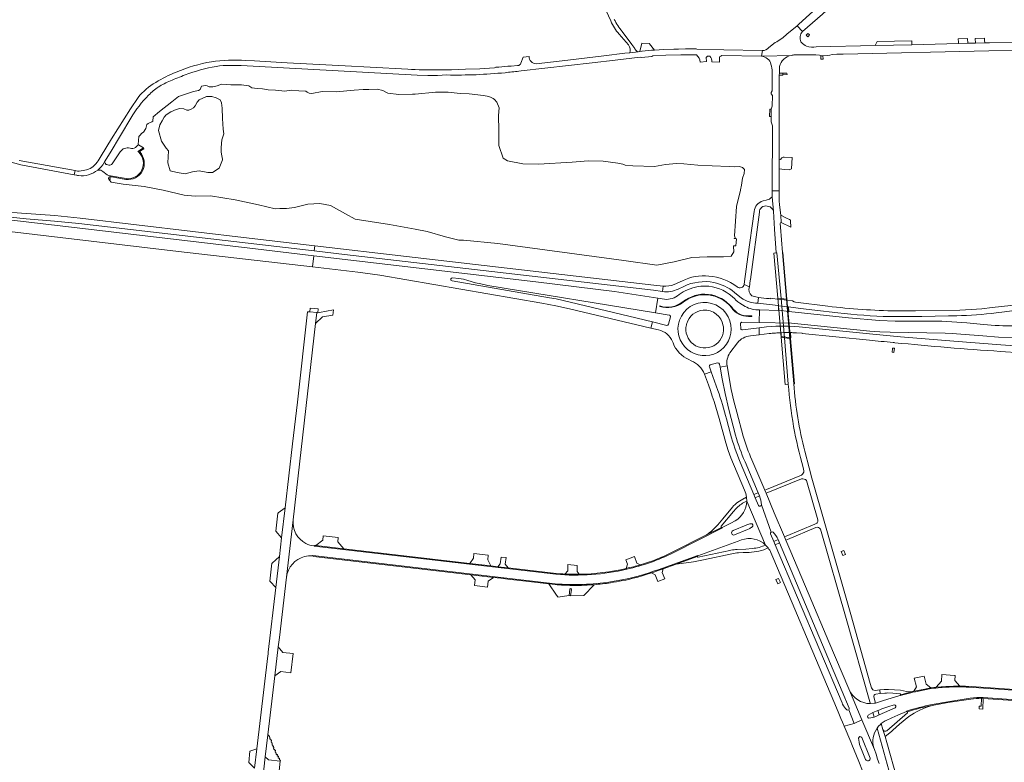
# Model space of a CAD drawing. Header units: metres. Extents: x 166325 to 190320, y 381923 to 404576.
# Tile 265 of 656: x 176365 to 176992, y 384524 to 384996. Entities that reach past the tile are written whole.
import ezdxf

# ---------------------------------------------------------------- set-up
doc = ezdxf.new("R2010")
doc.units = ezdxf.units.M
for name, color, linetype, lineweight in [('B-WE-OG-WATER_MEER-GV', 8, 'Continuous', 18), ('B-WE-VH-VERHARDING_ASFALT-GV', 8, 'Continuous', 18), ('B-WE-VH-VERHARDING_BETON-GV', 8, 'Continuous', 18), ('B-WE-VH-VERHARDING_BETONSTRAATSTEEN-GV', 8, 'Continuous', 18), ('B-WE-VH-VERHARDING_FUNDERING_ZAND-GV', 8, 'Continuous', 18), ('B-WE-VH-VERHARDING_STRAATBAKSTEEN-GV', 8, 'Continuous', 18)]:
    doc.layers.add(name, color=color, linetype=linetype, lineweight=lineweight)

msp = doc.modelspace()

# ---------------------------------------------------------------- linework, layer by layer
at = {"layer": 'B-WE-OG-WATER_MEER-GV', "flags": 128}
for points in [[(176432.83, 384894.801), (176422.707, 384896.621), (176422.654, 384896.446), (176423.198, 384896.401), (176423.208, 384896.228), (176421.994, 384896.329), (176421.889, 384895.144), (176423.032, 384895.076), (176423.009, 384894.89), (176422.194, 384894.956), (176422.068, 384894.545), (176422.537, 384894.275), (176423.428, 384893.16), (176431.186, 384891.743), (176444.489, 384890.233), (176456.607, 384887.947), (176469.965, 384884.811), (176476.91, 384884.113), (176486.748, 384884.26), (176502.413, 384881.877), (176517.397, 384878.567), (176527.925, 384876.145), (176530.88, 384876.318), (176535.218, 384876.272), (176540.255, 384876.906), (176548.638, 384879.09), (176556.427, 384879.467), (176563.258, 384878.147), (176572.62, 384872.941), (176578.76, 384869.486), (176588.511, 384868.112), (176600.74, 384866.144), (176614.777, 384863.511), (176617.146, 384863.082), (176624.73, 384861.707), (176636.411, 384858.202), (176644.948, 384856.099), (176647.946, 384856.243), (176669.626, 384854.031), (176749.837, 384843.314), (176770.897, 384840.251), (176782.04, 384842.408), (176793.182, 384845.044), (176803.007, 384845.523), (176813.431, 384845.523), (176818.344, 384846.043), (176820.021, 384848.758), (176819.751, 384852.435), (176819.756, 384852.634), (176821.236, 384852.472), (176821.692, 384856.92), (176820.226, 384857.165), (176820.232, 384857.338), (176820.94, 384857.247), (176820.443, 384858.93), (176821.751, 384877.638), (176824.185, 384888.023), (176824.171, 384888.085), (176824.864, 384891.191), (176825.39, 384895.549), (176826.644, 384898.651), (176826.661, 384901.086), (176825.448, 384902.289), (176823.631, 384902.958), (176820.282, 384902.916), (176817.076, 384902.935), (176806.196, 384903.38), (176797.123, 384903.87), (176788.225, 384904.753), (176783.375, 384904.936), (176776.392, 384904.344), (176769.395, 384902.945), (176755.623, 384903.463), (176750.827, 384903.936), (176749.357, 384904.579), (176746.15, 384905.045), (176736.746, 384906.431), (176727.125, 384906.644), (176717.016, 384905.804), (176695.687, 384904.528), (176685.619, 384904.792), (176675.762, 384906.619), (176673.02, 384908.294), (176670.423, 384916.3), (176670.354, 384926.004), (176670.189, 384935.509), (176670.481, 384940.411), (176668.989, 384943.918), (176667.551, 384945.764), (176666.694, 384946.322), (176665.414, 384946.917), (176664.029, 384947.464), (176660.586, 384948.165), (176651.441, 384949.178), (176645.82, 384949.39), (176638.183, 384950.421), (176629.92, 384950.282), (176617.146, 384949.133), (176615.393, 384948.975)], [(176615.393, 384948.975), (176606.622, 384948.905), (176599.716, 384949.76), (176598.393, 384950.331), (176596.536, 384951.414), (176596.47, 384951.42), (176592.79, 384952.294), (176587.603, 384952.07), (176583.908, 384952.078), (176578.163, 384951.611), (176566.711, 384950.576), (176557.926, 384950.683), (176551.277, 384949.48), (176549.567, 384949.783), (176548.401, 384950.343), (176547.458, 384950.883), (176542.918, 384951.197), (176538.211, 384951.55), (176534.069, 384950.981), (176528.051, 384951.543), (176523.52, 384951.89), (176519.942, 384952.453), (176516.366, 384952.584), (176513.078, 384952.979), (176511.189, 384954.253), (176506.537, 384954.929), (176499.711, 384955.046), (176493.849, 384955.379), (176491.034, 384954.281), (176488.275, 384953.64), (176485.879, 384953.757), (176484.619, 384954.452), (176483.558, 384954.526), (176481.096, 384954.154), (176480.082, 384952.011), (176479.169, 384951.385), (176475.869, 384950.791), (176466.427, 384947.568), (176462.042, 384944.242), (176454.182, 384938.068), (176450.21, 384934.667), (176450.124, 384931.947), (176450.029, 384931.929), (176449.459, 384931.41), (176447.121, 384930.404), (176446.164, 384929.683), (176445.553, 384927.309), (176444.189, 384924.879), (176443.119, 384924.177), (176441.678, 384922.799), (176441.041, 384922.19), (176440.628, 384917.041), (176440.856, 384916.894), (176444.044, 384914.831), (176444.32, 384914.36), (176441.45, 384912.522), (176441.657, 384912.289)]]:
    msp.add_lwpolyline(points, dxfattribs=at)
msp.add_lwpolyline([(176464.932, 384939.314), (176467.162, 384939.868), (176469.759, 384939.811), (176471.579, 384938.828), (176473.044, 384938.874), (176474.456, 384939.444), (176475.823, 384940.357), (176477.06, 384941.718), (176478.304, 384944.039), (176479.436, 384945.458), (176484.304, 384947.668), (176487.672, 384947.662), (176490.376, 384946.663), (176492.86, 384945.551), (176493.731, 384943.508), (176494.24, 384940.242), (176494.363, 384933.477), (176494.715, 384926.805), (176495.226, 384923.776), (176494.01, 384920.037), (176493.528, 384915.16), (176493.63, 384912.096), (176493.947, 384909.849), (176494.473, 384907.638), (176494.479, 384907.2), (176492.311, 384901.993), (176487.962, 384899.171), (176485.147, 384899.248), (176479.589, 384900.307), (176475.388, 384899.538), (176470.661, 384898.298), (176465.483, 384899.306), (176460.99, 384900.261), (176459.619, 384905.418), (176459.921, 384913.008), (176458.506, 384914.645), (176455.446, 384919.11), (176453.582, 384925.878), (176453.649, 384925.896), (176454.541, 384929.591), (176455.91, 384932.168), (176457.239, 384934.442), (176458.468, 384935.964), (176461.459, 384937.893)], close=True, dxfattribs=at)
at = {"layer": 'B-WE-OG-WATER_MEER-GV'}
for points in [[(176441.657, 384912.289, -0.3247267), (176443.371, 384900.218)], [(176443.371, 384900.218, -0.3123504), (176432.83, 384894.801)]]:
    msp.add_lwpolyline(points, format="xyb", dxfattribs=at)
at = {"layer": 'B-WE-VH-VERHARDING_ASFALT-GV', "flags": 128}
for points in [[(176863.699, 384988.878), (176860.236, 384992.573), (176853.819, 384987.128)], [(176846.29, 384981.852), (176842.307, 384978.654)], [(176862.567, 384973.99), (176872.121, 384973.978), (176874.555, 384973.915), (176875.344, 384973.478), (176876.699, 384973.477), (176879.799, 384973.569), (176881.082, 384973.908), (176882.685, 384974.331), (176885.545, 384974.416), (176889.564, 384974.479), (176982.395, 384976.558), (176999.383, 384976.939), (177000.196, 384976.932), (177004.087, 384976.943), (177009.888, 384976.979), (177013.028, 384976.971), (177014.913, 384977.002), (177043.3, 384977.243), (177043.325, 384982.31)], [(177043.325, 384982.31), (177000, 384982.024), (176982.69, 384981.7), (176979.714, 384981.646), (176973.767, 384981.559), (176968.965, 384981.449), (176962.954, 384981.302), (176933.305, 384980.527), (176909.924, 384979.971), (176872.43, 384979.08)], [(176812.438, 384973.623), (176837.683, 384973.146), (176838.229, 384976.739), (176838.115, 384976.741), (176813.694, 384977.206), (176796.364, 384977.667), (176796.001, 384977.849), (176789.138, 384977.856), (176784.822, 384977.721), (176781.824, 384977.614), (176775.434, 384977.385), (176769.514, 384977.027), (176768.4, 384976.96), (176767.644, 384977.077), (176761.629, 384976.498), (176761.339, 384976.339), (176760.017, 384976.178), (176758.97, 384976.051), (176753.761, 384975.418), (176750.649, 384975.04), (176737.126, 384973.398), (176710.583, 384970.335), (176694.141, 384968.441)], [(176838.229, 384976.739), (176837.683, 384973.146), (176838.443, 384973.17), (176856.559, 384973.73)], [(176612.395, 384964.899), (176588.465, 384966.196), (176572.533, 384967.068), (176535.564, 384969.09), (176514.671, 384970.234), (176509.288, 384970.529)], [(176683.065, 384963.701), (176684.536, 384963.824), (176729.715, 384968.917), (176744.374, 384970.647), (176760.289, 384972.547)], [(176689.596, 384973.024), (176685.793, 384972.516), (176684.382, 384968.772)], [(176760.289, 384972.547), (176761.102, 384972.386), (176767.66, 384973.031), (176768.483, 384973.338), (176776.586, 384973.85), (176786.124, 384974.129), (176796.133, 384974.016)], [(176798.59, 384969.499), (176802.652, 384969.791), (176802.33, 384972.378), (176803.261, 384973.214), (176804.638, 384973.218)], [(176805.954, 384969.547), (176810.762, 384969.471), (176810.913, 384972.813)], [(176856.559, 384973.73), (176838.443, 384973.17), (176837.683, 384973.146)], [(176499.066, 384967.315), (176499.931, 384967.318), (176506.176, 384967.206), (176513.82, 384966.87), (176618.377, 384961.134), (176625.177, 384960.957), (176631.277, 384961.027), (176637.326, 384961.248)], [(176682.289, 384967.19), (176678.211, 384966.816), (176677.898, 384966.947), (176676.075, 384966.792), (176670.397, 384966.309), (176670.304, 384966.301), (176668.406, 384966.14), (176667.56, 384965.851), (176658.272, 384965.271), (176649.163, 384964.856), (176640.142, 384964.627), (176631.456, 384964.567)], [(176844.346, 384963.195), (176844.461, 384951.151), (176843.712, 384950.12), (176843.671, 384949.265), (176844.49, 384948.114), (176844.422, 384941.439), (176843.799, 384939.411), (176843.843, 384934.775), (176843.687, 384931.362), (176844.491, 384928.93), (176844.332, 384887.605), (176848.857, 384887.53), (176848.821, 384891.893), (176848.82, 384901.465), (176848.82, 384907.613)], [(176848.82, 384907.613), (176848.82, 384912.127), (176848.82, 384915.982), (176848.819, 384928.141), (176848.818, 384936.272), (176848.892, 384960.212), (176848.935, 384961.21), (176848.947, 384962.413), (176849.12, 384966.591)], [(176440.63, 384946.899), (176435.77, 384939.783), (176423.815, 384920.707), (176417.111, 384909.733)], [(176419.08, 384905.476), (176419.349, 384905.928), (176422.851, 384911.806), (176436.051, 384933.873)], [(176429.318, 384912.386), (176424.134, 384904.735)], [(176440.835, 384912.353), (176440.548, 384912.671), (176444.044, 384914.831), (176440.856, 384916.894), (176440.362, 384916.425), (176438.967, 384915.1)], [(176358.309, 384906.297), (176365.991, 384904.007), (176399.894, 384897.722), (176400.471, 384900.419), (176364.891, 384906.815)], [(176419.349, 384905.928), (176419.08, 384905.476)], [(176402.027, 384900.139), (176400.471, 384900.419), (176399.894, 384897.722), (176401.319, 384897.458), (176401.532, 384897.418)], [(176414.933, 384900.713), (176416.929, 384900.604), (176417.452, 384900.245), (176418.102, 384899.799), (176421.054, 384897.772), (176421.729, 384897.366), (176432.992, 384895.298)], [(176422.097, 384903.839), (176420.671, 384904.226)], [(176848.857, 384887.53), (176844.332, 384887.605), (176844.318, 384883.828), (176845.197, 384874.648), (176845.801, 384863.191), (176846.965, 384848.086), (176847.362, 384848.114), (176850.033, 384818.981), (176853.545, 384818.57), (176850.89, 384848.361), (176849.654, 384864.381), (176849.495, 384866.81)], [(176841.21, 384881.83), (176840.52, 384881.636), (176838.559, 384881.084)], [(176845.197, 384874.648), (176844.318, 384883.828)], [(176850.099, 384867.411), (176849.828, 384872.139), (176848.971, 384878.581), (176848.855, 384881.107)], [(176832.831, 384874.48), (176828.961, 384845.558), (176826.863, 384829.877), (176826.532, 384828.008), (176830.032, 384826.474), (176830.419, 384830.438), (176830.518, 384831.178), (176836.223, 384873.867)], [(176663.256, 384827.418), (176770.025, 384809.954), (176771.532, 384819.169), (176743.926, 384823.436), (176693.879, 384829.659), (176552.496, 384846.279), (176551.693, 384839.091), (176580.556, 384835.729), (176594.527, 384833.945), (176697.771, 384816.172), (176706.555, 384814.469), (176715.423, 384812.553), (176767.217, 384800.189), (176768.204, 384804.092), (176753.025, 384807.816), (176711.269, 384817.774), (176706.911, 384818.725), (176702.497, 384819.542), (176640.52, 384830.303)], [(176774.935, 384826.921), (176774.618, 384823.487)], [(176787.207, 384830.224), (176782.005, 384827.927)], [(176784.48, 384825.008), (176788.09, 384826.741)], [(176830.032, 384826.474), (176826.532, 384828.008)], [(176775.734, 384818.516), (176771.532, 384819.169), (176770.025, 384809.954), (176778.825, 384808.515)], [(176820.335, 384822.947), (176824.817, 384819.358)], [(176827.185, 384813.981), (176823.78, 384816.041), (176822.465, 384816.978), (176821.343, 384818.044), (176820.633, 384818.803)], [(176835.223, 384816.001), (176835.616, 384819.744), (176831.353, 384820.73)], [(176857.339, 384817.553), (176854.113, 384817.93), (176847.946, 384818.652), (176844.335, 384819.074), (176843.173, 384819.186), (176843.132, 384818.919), (176842.318, 384818.968), (176840.857, 384819.058), (176835.616, 384819.744), (176835.223, 384816.001), (176848.303, 384814.656), (176848.325, 384814.409), (176854.378, 384813.697), (176854.719, 384813.657), (176862.385, 384812.755), (176871.444, 384811.518), (176886.092, 384809.822)], [(176825.13, 384803.888), (176836.158, 384803.676), (176836.315, 384811.792)], [(176855.003, 384810.785), (176848.422, 384811.559), (176848.426, 384811.425), (176836.315, 384811.792), (176836.158, 384803.676), (176856.605, 384803.282), (176858.701, 384803.189), (176862.931, 384802.812), (176906.641, 384798.333), (176912.898, 384797.874), (176919.583, 384797.671), (176954.522, 384797.005), (176959.036, 384796.801), (176964.494, 384796.438), (176978.417, 384795.232), (176988.404, 384794.533), (176997.409, 384794.223), (177010.415, 384794.208), (177025.456, 384793.978), (177023.604, 384802.388), (177011.309, 384801.91), (176998.665, 384801.647)], [(176879.871, 384814.106), (176859.21, 384816.645), (176858.424, 384816.905), (176857.339, 384817.553)], [(177025.571, 384817.136), (177025.065, 384817.107), (177013.267, 384816.435), (177009.93, 384816.17), (177005.733, 384815.837), (176996.275, 384814.594), (176984.495, 384813.235), (176977.887, 384812.569), (176971.117, 384812.019), (176963.779, 384811.619), (176935.569, 384811.191), (176923.457, 384811.101)], [(176984.036, 384809.564), (176987.108, 384809.905), (176992.311, 384810.483), (177001.599, 384811.756), (177024.833, 384813.412), (177027.244, 384813.583)], [(176519.816, 384511.771), (176521.66, 384527.4), (176523.303, 384541.33), (176527.78, 384579), (176529.918, 384597.422), (176530.61, 384603.291), (176535.119, 384641.792), (176539.373, 384678.12), (176553.672, 384803.105), (176554.466, 384810.042), (176549.996, 384810.502), (176548.943, 384810.611), (176548.517, 384810.655), (176542.051, 384753.176), (176538.957, 384726.618), (176534.214, 384685.904), (176531.974, 384666.677), (176530.596, 384654.845), (176528.309, 384635.221), (176523.513, 384594.053), (176523.361, 384592.745), (176523.23, 384591.621), (176516.293, 384532.498), (176514.86, 384520.281)], [(176779.582, 384807.3), (176778.467, 384802.605)], [(176829.37, 384807.966), (176831.349, 384807.962), (176831.336, 384807.634), (176829.29, 384807.675)], [(176942.713, 384804.709), (176932.266, 384804.648), (176922.763, 384804.663), (176912.748, 384805.015), (176892.994, 384806.671), (176855.003, 384810.785)], [(176919.311, 384807.494), (176939.695, 384807.608), (176956.638, 384807.915), (176958.692, 384807.953)], [(176777.238, 384801.875), (176768.204, 384804.092), (176767.217, 384800.189), (176771.996, 384799.049)], [(176836.097, 384800.481), (176825.469, 384799.082)], [(176830.515, 384795.304), (176836.01, 384795.96), (176836.097, 384800.481)], [(176836.097, 384800.481), (176836.01, 384795.96), (176842.421, 384796.726)], [(176837.701, 384800.692), (176836.097, 384800.481)], [(176989.653, 384785.369), (177016.313, 384783.657), (177026.21, 384782.951), (177029.959, 384786.711), (176990.017, 384789.63), (176960.025, 384791.899), (176926.106, 384794.688), (176906.422, 384796.551), (176861.603, 384801.024)], [(176979.021, 384802.466), (176968.432, 384803.47)], [(176858.232, 384764.791), (176855.665, 384793.688), (176852.168, 384794.104), (176854.641, 384764.458)], [(176857.625, 384797.294), (176859.838, 384797.148), (176863.59, 384796.9), (176863.588, 384796.714), (176906.267, 384792.575)], [(176780.853, 384791.647), (176781.24, 384790.74)], [(176817.49, 384784.499), (176822.235, 384790.927)], [(176921.398, 384791.021), (176921.962, 384790.965), (176922.527, 384790.909)], [(176791.314, 384780.165), (176792.909, 384779.381)], [(176801.243, 384770.967), (176805.476, 384772.482), (176804.376, 384775.554)], [(176804.994, 384776.825), (176809.592, 384778.043)], [(176810.854, 384777.35), (176811.204, 384775.396), (176815.692, 384776.201)], [(176825.943, 384731.477), (176821.804, 384746.663), (176820.034, 384753.665), (176818.312, 384761.225), (176815.692, 384776.201), (176811.204, 384775.396), (176812.538, 384767.959), (176814.394, 384758.648), (176816.77, 384748.471), (176821.044, 384732.031)], [(176809.755, 384760.525), (176805.476, 384772.482), (176801.243, 384770.967)], [(176810.579, 384742.777), (176814.835, 384727.142), (176816.373, 384722.434), (176818.125, 384717.721), (176826.775, 384697.115), (176827.63, 384694.878), (176828.135, 384692.571), (176828.211, 384690.074), (176840.18, 384662.175), (176841.822, 384660.334)], [(176869.584, 384704.651), (176867.893, 384711.266), (176865.19, 384721.907)], [(176835.722, 384687.424), (176833.653, 384692.253), (176832.755, 384694.378), (176824.021, 384714.858)], [(176827.094, 384715.132), (176835.463, 384695.478), (176836.348, 384693.386)], [(176853.135, 384665.208), (176852.243, 384667.361), (176845.739, 384682.729), (176840.492, 384695.113), (176839.649, 384697.125), (176831.437, 384716.431)], [(176864.103, 384711.419), (176864.571, 384709.445)], [(176862.965, 384706.71), (176840.759, 384697.581), (176839.649, 384697.125), (176840.492, 384695.113), (176841.605, 384695.562), (176863.063, 384704.214)], [(176866.258, 384703.149), (176873.474, 384678.171)], [(176907.659, 384571.3), (176906.847, 384574.172), (176894.45, 384618.011), (176878.321, 384674.474), (176869.584, 384704.651)], [(176827.196, 384689.633), (176828.211, 384690.074), (176828.135, 384692.571), (176826.929, 384692.031), (176826.704, 384691.93)], [(176840.18, 384662.175), (176828.211, 384690.074)], [(176843.71, 384670.428), (176837.555, 384687.831)], [(176819.048, 384686.195), (176812.915, 384678.898), (176809.72, 384675.097)], [(176811.915, 384674.128), (176819.83, 384683.557)], [(176819.83, 384683.557), (176821.234, 384685.23)], [(176539.373, 384678.12), (176535.119, 384641.792)], [(176820.896, 384677.582), (176817.996, 384676.129), (176812.616, 384673.345), (176812.674, 384673.188), (176781.365, 384657.238)], [(176819.453, 384671.383), (176827.782, 384674.882)], [(176827.782, 384674.882), (176828.312, 384675.105)], [(176871.471, 384675.495), (176853.348, 384667.828), (176852.243, 384667.361), (176853.135, 384665.208), (176854.239, 384665.677), (176872.241, 384673.331)], [(176802.54, 384668.618), (176812.041, 384673.395)], [(176829.713, 384672.548), (176828.78, 384672.153), (176820.452, 384668.626)], [(176846.305, 384662.317), (176845.414, 384664.409), (176843.364, 384669.241)], [(176875.154, 384672.348), (176891.486, 384615.371), (176906.56, 384562.498), (176906.912, 384561.263), (176909.603, 384561.517), (176910.269, 384561.628), (176909.151, 384565.527)], [(176706.698, 384643.549), (176552.683, 384661.454), (176552.719, 384661.69)], [(176769.495, 384645.681), (176771.698, 384646.474), (176797.012, 384655.582), (176797.063, 384655.395), (176822.665, 384664.622), (176824.814, 384665.437)], [(176839.019, 384659.185), (176841.822, 384660.334), (176840.18, 384662.175)], [(176889.245, 384560.983), (176888.894, 384561.811), (176846.305, 384662.317)], [(176848.16, 384665.673), (176849.02, 384663.48), (176889.044, 384568.885), (176893.467, 384558.43)], [(176893.14, 384557.24), (176896.54, 384548.668), (176901.523, 384550.922), (176893.172, 384570.683), (176880.521, 384600.521), (176867.907, 384630.386), (176855.671, 384659.309), (176853.135, 384665.208)], [(176551.798, 384655.327), (176551.835, 384655.553), (176706.2, 384637.549)], [(176796.703, 384654.967), (176783.342, 384650.063), (176794.292, 384651.55), (176800.641, 384652.75), (176818.625, 384656.641)], [(176818.083, 384658.888), (176817.478, 384658.757), (176797.338, 384654.411)], [(176831.727, 384659.97), (176827.538, 384659.641), (176822.12, 384659.39)], [(176822.891, 384657.207), (176825.878, 384657.346), (176826.576, 384657.378)], [(176843.583, 384657.328), (176844.794, 384654.403), (176857.028, 384625.433), (176869.621, 384595.616), (176881.899, 384566.684), (176885.277, 384558.683), (176886.826, 384555.013), (176888.211, 384551.733), (176889.176, 384549.447), (176890.237, 384546.933), (176896.54, 384548.668), (176893.14, 384557.24)], [(176893.406, 384570.131), (176893.172, 384570.683), (176901.523, 384550.922), (176909.462, 384532.134), (176909.121, 384533.098)], [(176944.646, 384570.632), (176935.635, 384568.847), (176933.973, 384568.493), (176932.641, 384568.158), (176925.957, 384566.377), (176925.941, 384566.447), (176924.957, 384566.162), (176915.183, 384563.183), (176910.269, 384561.628), (176909.603, 384561.517), (176906.912, 384561.263)], [(176910.441, 384567.386), (176913.226, 384567.672), (176913.012, 384569.983), (176909.883, 384569.632)], [(177311.378, 384547.284), (177303.414, 384547.855), (177294.393, 384548.502), (177257.022, 384551.181), (177045.626, 384566.337), (177014.153, 384568.647), (177013.454, 384568.698), (176969.65, 384571.784)], [(176905.556, 384553.877), (176906.938, 384554.735), (176908.48, 384555.534), (176911.598, 384556.882)], [(176922.645, 384558.647), (176912.416, 384554.038), (176910.459, 384553.17), (176909.282, 384552.719), (176907.216, 384552.151), (176905.665, 384551.986)], [(176916.341, 384550.267), (176917.072, 384550.604), (176920.497, 384552.182), (176924.331, 384553.947), (176929.936, 384556.194), (176929.833, 384556.375)], [(176930.508, 384555.454), (176917.371, 384544.059)], [(176912.432, 384523.274), (176911.535, 384526.029), (176910.541, 384529.081), (176909.462, 384532.134), (176901.523, 384550.922), (176896.54, 384548.668), (176890.237, 384546.933), (176894.454, 384536.869), (176895.089, 384535.354), (176899.632, 384524.416), (176906.655, 384506.572)], [(176927.102, 384501.117), (176923.874, 384513.208), (176917.456, 384536.539), (176916.369, 384540.265), (176915.612, 384542.251), (176914.894, 384544.792), (176913.874, 384548.589), (176913.279, 384548.066), (176912.175, 384546.929), (176911.196, 384545.682), (176920.752, 384511.198), (176922.473, 384504.988)], [(176911.196, 384545.682), (176912.175, 384546.929), (176913.279, 384548.066), (176913.874, 384548.589)], [(176914.894, 384544.792), (176915.612, 384542.251), (176916.369, 384540.265), (176918.206, 384541.836), (176920.533, 384543.826), (176921.293, 384544.478), (176925.548, 384548.261), (176931.307, 384553.112)]]:
    msp.add_lwpolyline(points, dxfattribs=at)
at = {"layer": 'B-WE-VH-VERHARDING_ASFALT-GV'}
for points in [[(176862.711, 384982.34, -0.30376), (176863.699, 384988.878)], [(176853.819, 384987.128, -0.0558802), (176846.29, 384981.852)], [(176863.004, 384981.972, -0.0136121), (176862.711, 384982.34)], [(176866.281, 384979.58, -0.1202309), (176863.004, 384981.972)], [(176842.307, 384978.654, -0.1952252), (176838.229, 384976.739)], [(176872.43, 384979.08, -0.1011602), (176866.281, 384979.58)], [(176487.281, 384969.699, 0.0533722), (176464.87, 384963.093)], [(176509.288, 384970.529, 0.0549848), (176487.281, 384969.699)], [(176684.382, 384968.772, -0.3405216), (176682.289, 384967.19)], [(176694.141, 384968.441, -0.425723), (176689.596, 384973.024)], [(176796.133, 384974.016, -0.1979702), (176798.59, 384969.499)], [(176804.638, 384973.218, -0.2364335), (176805.954, 384969.547)], [(176810.913, 384972.813, -0.0784881), (176812.438, 384973.623)], [(176837.683, 384973.146, -0.3172075), (176843.627, 384968.129)], [(176849.12, 384966.591, -0.1430505), (176851.739, 384971.419)], [(176851.739, 384971.419, -0.1106171), (176856.559, 384973.73)], [(176856.559, 384973.73, -0.0323798), (176858.787, 384974.072)], [(176858.787, 384974.072, -0.0545994), (176862.567, 384973.99)], [(176464.87, 384963.093, 0.0388498), (176451.883, 384956.557)], [(176470.639, 384961.257, -0.0481562), (176490.416, 384966.731)], [(176490.416, 384966.731, -0.0430127), (176499.066, 384967.315)], [(176631.456, 384964.567, -0.0177336), (176612.395, 384964.899)], [(176637.326, 384961.248, 0.028899), (176674.349, 384962.728)], [(176674.349, 384962.728, 0.0067617), (176683.065, 384963.701)], [(176843.627, 384968.129, -0.0605545), (176844.346, 384963.195)], [(176451.883, 384956.557, 0.0961681), (176440.63, 384946.899)], [(176453.52, 384953.591, -0.031012), (176461.204, 384957.571)], [(176461.204, 384957.571, -0.013858), (176470.639, 384961.257)], [(176447.34, 384948.415, -0.0586406), (176453.52, 384953.591)], [(176436.051, 384933.873, -0.0613671), (176447.34, 384948.415)], [(176435.494, 384914.663, 0.3315127), (176429.318, 384912.386)], [(176438.967, 384915.1, -0.1857127), (176435.494, 384914.663)], [(176442.889, 384900.466, 0.339525), (176440.835, 384912.353)], [(176417.111, 384909.733, -0.0977024), (176411.17, 384902.308)], [(176420.178, 384904.474, -0.2274348), (176419.349, 384905.928)], [(176411.17, 384902.308, -0.1221212), (176402.027, 384900.139)], [(176402.699, 384897.244, 0.1969908), (176414.933, 384900.713)], [(176419.08, 384905.476, -0.0951691), (176414.933, 384900.713)], [(176420.671, 384904.226, -0.076985), (176420.178, 384904.474)], [(176424.134, 384904.735, -0.2855334), (176422.097, 384903.839)], [(176432.992, 384895.298, 0.3074639), (176442.889, 384900.466)], [(176401.532, 384897.418, 0.0171402), (176402.699, 384897.244)], [(176848.855, 384881.107, 0.002457), (176848.857, 384887.53)], [(176838.559, 384881.084, 0.2993937), (176832.831, 384874.48)], [(176842.708, 384882.329, -0.0458878), (176841.21, 384881.83)], [(176844.318, 384883.828, -0.075617), (176842.708, 384882.329)], [(176836.223, 384873.867, -0.2021686), (176837.671, 384877.031)], [(176837.671, 384877.031, -0.3861085), (176844.48, 384876.06)], [(176844.48, 384876.06, -0.0306635), (176844.751, 384875.685)], [(176844.751, 384875.685, -0.07698), (176845.197, 384874.648)], [(176849.495, 384866.81, -0.3996219), (176850.099, 384867.411)], [(176804.072, 384833.339, 0.143314), (176787.207, 384830.224)], [(176822.07, 384826.525, 0.1353805), (176804.072, 384833.339)], [(176774.618, 384823.487, 0.1476163), (176784.48, 384825.008)], [(176782.005, 384827.927, -0.1126537), (176774.935, 384826.921)], [(176790.511, 384824.61, 0.083152), (176785.141, 384821.543)], [(176788.09, 384826.741, -0.1605545), (176807.246, 384829.227)], [(176804.102, 384826.836, 0.1270862), (176790.511, 384824.61)], [(176820.633, 384818.803, 0.1742903), (176804.102, 384826.836)], [(176807.246, 384829.227, -0.1192415), (176820.335, 384822.947)], [(176826.532, 384828.008, -0.5968182), (176822.07, 384826.525)], [(176831.353, 384820.73, -0.3412867), (176830.032, 384826.474)], [(176785.141, 384821.543, -0.1977274), (176775.734, 384818.516)], [(176824.817, 384819.358, 0.1412009), (176835.223, 384816.001)], [(176818.642, 384813.455, 0.2543805), (176829.37, 384807.966)], [(176836.315, 384811.792, -0.1297531), (176827.185, 384813.981)], [(176923.457, 384811.101, -0.0235393), (176879.871, 384814.106)], [(176886.092, 384809.822, 0.0163048), (176919.311, 384807.494)], [(176958.692, 384807.953, 0.0209466), (176984.036, 384809.564)], [(176778.467, 384802.605, -0.4092242), (176777.238, 384801.875)], [(176824.164, 384802.905, -0.4286841), (176825.13, 384803.888)], [(176861.603, 384801.024, 0.0533106), (176837.701, 384800.692)], [(176968.432, 384803.47, 0.0249107), (176942.713, 384804.709)], [(176998.665, 384801.647, -0.0219358), (176979.021, 384802.466)], [(176771.996, 384799.049, -0.2500067), (176780.853, 384791.647)], [(176822.235, 384790.927, -0.1856237), (176830.515, 384795.304)], [(176842.421, 384796.726, -0.0096962), (176846.557, 384797.085)], [(176846.557, 384797.085, -0.007759), (176850.034, 384797.268)], [(176850.034, 384797.268, -0.0132859), (176856.073, 384797.33)], [(176856.073, 384797.33, -0.0038639), (176857.625, 384797.294)], [(176781.24, 384790.74, 0.1990814), (176791.314, 384780.165)], [(176906.267, 384792.575, 0.0018513), (176921.398, 384791.021)], [(176922.527, 384790.909, 0.0079497), (176989.653, 384785.369)], [(176815.692, 384776.201, -0.1967075), (176817.49, 384784.499)], [(176792.909, 384779.381, -0.2022353), (176801.243, 384770.967)], [(176804.376, 384775.554, -0.4142688), (176804.994, 384776.825)], [(176801.243, 384770.967, -0.0261413), (176810.579, 384742.777)], [(176854.641, 384764.458, 0.0494476), (176864.103, 384711.419)], [(176865.19, 384721.907, -0.049103), (176858.232, 384764.791)], [(176824.021, 384714.858, -0.0301735), (176817.803, 384732.759)], [(176831.437, 384716.431, -0.0287618), (176825.943, 384731.477)], [(176864.571, 384709.445, -0.3227907), (176862.965, 384706.71)], [(176863.063, 384704.214, -0.3125243), (176866.258, 384703.149)], [(176836.348, 384693.386, -0.083707), (176837.555, 384687.831)], [(176826.704, 384691.93, 0.1075916), (176819.048, 384686.195)], [(176828.211, 384690.074, -0.2561099), (176820.896, 384677.582)], [(176821.234, 384685.23, -0.0915863), (176827.196, 384689.633)], [(176837.555, 384687.831, -0.7935424), (176835.722, 384687.424)], [(176547.513, 384663.173, -0.3154005), (176539.373, 384678.12)], [(176809.72, 384675.097, -0.0682532), (176802.54, 384668.618)], [(176812.041, 384673.395, -0.4164594), (176811.915, 384674.128)], [(176828.312, 384675.105, -0.0679751), (176830.926, 384675.724)], [(176830.926, 384675.724, -0.8437453), (176831.569, 384673.673)], [(176873.474, 384678.171, -0.4323347), (176871.471, 384675.495)], [(176818.687, 384669.44, -0.4210889), (176819.453, 384671.383)], [(176820.452, 384668.626, -0.4156446), (176818.687, 384669.44)], [(176831.569, 384673.673, -0.0491418), (176829.713, 384672.548)], [(176843.364, 384669.241, -0.3477663), (176843.71, 384670.428)], [(176843.71, 384670.428, -0.3569885), (176844.965, 384670.342)], [(176844.965, 384670.342, -0.0836878), (176848.16, 384665.673)], [(176872.241, 384673.331, -0.353838), (176875.154, 384672.348)], [(176552.719, 384661.69, -0.0919865), (176547.513, 384663.173)], [(176824.814, 384665.437, -0.2865947), (176840.18, 384662.175)], [(176840.18, 384662.175, -0.0849281), (176831.727, 384659.97)], [(176546.611, 384654.812, -0.0830963), (176551.798, 384655.327)], [(176797.338, 384654.411, -0.4845073), (176796.703, 384654.967)], [(176822.12, 384659.39, 0.0383855), (176818.083, 384658.888)], [(176818.625, 384656.641, -0.0384509), (176822.891, 384657.207)], [(176826.576, 384657.378, 0.0802852), (176839.019, 384659.185)], [(176841.822, 384660.334, -0.0681832), (176843.583, 384657.328)], [(176535.119, 384641.792, -0.2998872), (176546.611, 384654.812)], [(176706.2, 384637.549, 0.05775), (176741.455, 384638.721)], [(176906.912, 384561.263, -0.292314), (176893.406, 384570.131)], [(176909.883, 384569.632, -0.2881755), (176907.659, 384571.3)], [(176909.151, 384565.527, -0.4551275), (176910.441, 384567.386)], [(176955.359, 384571.773, 0.0243747), (176944.646, 384570.632)], [(176891.907, 384557.275, -0.0930581), (176889.245, 384560.983)], [(176893.14, 384557.24, -0.3446635), (176891.907, 384557.275)], [(176911.598, 384556.882, -0.0392883), (176922.067, 384560.499)], [(176922.067, 384560.499, -0.78513), (176922.645, 384558.647)], [(176929.833, 384556.375, -0.0348588), (176946.243, 384560.617)], [(176930.447, 384556.012, -0.2882228), (176930.508, 384555.454)], [(176931.307, 384553.112, -0.0726314), (176946.155, 384560.066)], [(176905.665, 384551.986, -0.5591475), (176905.556, 384553.877)], [(176913.874, 384548.589, -0.0654438), (176916.341, 384550.267)], [(176909.121, 384533.098, -0.2378141), (176911.196, 384545.682)], [(176917.371, 384544.059, -0.534193), (176914.894, 384544.792)], [(176906.696, 384526.663, -0.4331545), (176905.703, 384524.959)]]:
    msp.add_lwpolyline(points, format="xyb", dxfattribs=at)
at = {"layer": 'B-WE-VH-VERHARDING_ASFALT-GV', "flags": 128}
for points in [[(176853.812, 384962.479), (176851.178, 384962.356), (176851.224, 384961.381), (176853.85, 384961.48)], [(176355.558, 384874.158), (176348.599, 384874.97), (176347.057, 384875.15), (176344.405, 384875.459), (176343.988, 384871.896), (176346.613, 384871.589), (176354.993, 384870.61), (176355.594, 384871.19), (176369.334, 384869.82), (176387.392, 384868.336), (176402.99, 384866.682), (176552.836, 384849.318), (176553.202, 384852.595), (176511.314, 384857.504), (176403.729, 384870.112), (176387.542, 384871.784), (176366.504, 384873.273)], [(176354.917, 384870.07), (176346.544, 384871.036), (176343.923, 384871.339), (176342.917, 384862.7), (176345.468, 384862.402), (176353.982, 384861.406), (176355.068, 384861.993), (176466.328, 384849.034), (176551.693, 384839.091), (176552.496, 384846.279), (176510.144, 384851.258), (176356.726, 384869.293)], [(176553.202, 384852.595), (176552.836, 384849.318), (176572.075, 384847.089), (176768.759, 384824.297), (176774.618, 384823.487), (176774.935, 384826.921), (176769.078, 384827.614), (176611.628, 384845.748)], [(176847.362, 384848.114), (176846.965, 384848.086), (176845.349, 384847.97), (176847.894, 384819.232), (176850.033, 384818.981)], [(176851.138, 384848.399), (176850.89, 384848.361), (176853.545, 384818.57), (176853.818, 384818.538)], [(176850.033, 384818.981), (176847.894, 384819.232), (176850.119, 384794.348), (176852.168, 384794.104)], [(176853.545, 384818.57), (176850.033, 384818.981), (176852.168, 384794.104), (176855.665, 384793.688)], [(176852.168, 384794.104), (176850.119, 384794.348), (176852.65, 384764.261), (176854.641, 384764.458)], [(176911.598, 384556.882), (176908.48, 384555.534), (176909.282, 384552.719), (176910.459, 384553.17), (176912.416, 384554.038)]]:
    msp.add_lwpolyline(points, close=True, dxfattribs=at)
at = {"layer": 'B-WE-VH-VERHARDING_BETON-GV'}
for points in [[(176818.642, 384813.455, 0.4149375), (176787.495, 384816.921)], [(176787.706, 384816.649, -0.4140098), (176818.402, 384813.251)], [(176772.75, 384813.971, 0.2428859), (176787.706, 384816.649)], [(176787.495, 384816.921, -0.2452499), (176772.829, 384814.282)], [(176818.159, 384802.059, 0.7817832), (176785.382, 384805.276)], [(176800.468, 384811.645, -0.3891936), (176813.244, 384801.73)], [(176818.402, 384813.251, 0.2600374), (176829.29, 384807.675)], [(176789.983, 384803.112, -0.3097037), (176800.468, 384811.645)], [(176785.382, 384805.276, 1.2772567), (176818.159, 384802.059)], [(176813.411, 384800.459, -1.1648174), (176789.744, 384802.23)], [(176789.744, 384802.23, -0.0191008), (176789.983, 384803.112)], [(176813.244, 384801.73, -0.0260313), (176813.411, 384800.459)]]:
    msp.add_lwpolyline(points, format="xyb", dxfattribs=at)
at = {"layer": 'B-WE-VH-VERHARDING_BETON-GV', "flags": 128}
for points in [[(176853.818, 384818.538), (176853.545, 384818.57), (176855.665, 384793.688), (176856.056, 384793.636)], [(176555.257, 384812.376), (176550.222, 384812.866), (176549.996, 384810.502), (176554.466, 384810.042), (176555.01, 384809.986)], [(176854.719, 384813.657), (176854.378, 384813.697), (176848.325, 384814.409), (176848.422, 384811.559), (176855.003, 384810.785)], [(176856.056, 384793.636), (176855.665, 384793.688), (176858.232, 384764.791), (176858.647, 384764.829)], [(176922.22, 384787.401), (176921.028, 384787.527), (176920.967, 384787.076), (176920.746, 384784.808), (176921.928, 384784.672)], [(176890.016, 384658.808), (176888.293, 384658.138), (176889.39, 384655.513), (176891.106, 384656.245)], [(176848.463, 384640.92), (176846.757, 384640.161), (176847.924, 384637.522), (176849.662, 384638.3)]]:
    msp.add_lwpolyline(points, close=True, dxfattribs=at)
for points in [[(176772.829, 384814.282), (176772.75, 384813.971)], [(176850.034, 384797.268), (176850.155, 384794.882), (176856.339, 384794.119), (176856.073, 384797.33)]]:
    msp.add_lwpolyline(points, dxfattribs=at)
at = {"layer": 'B-WE-VH-VERHARDING_BETONSTRAATSTEEN-GV', "flags": 128}
for points in [[(176885.88, 385015.686), (176874.965, 385005.899), (176871.963, 385003.207), (176868.405, 385000.017), (176861.096, 384993.303), (176860.236, 384992.573), (176863.699, 384988.878), (176876.511, 384999.976), (176895.168, 385017.32)], [(176850.643, 384908.454), (176849.688, 384907.557), (176848.82, 384907.613), (176848.82, 384901.465), (176852.175, 384901.161), (176855.144, 384900.892), (176856.771, 384901.505), (176857.081, 384908.691)], [(176857.081, 384908.691), (176852.124, 384909.037)], [(176663.256, 384827.418), (176658.862, 384828.28), (176655.441, 384829.093), (176650.696, 384830.51), (176647.786, 384831.305), (176644.785, 384831.833), (176640.842, 384832.289)], [(176640.52, 384830.303), (176702.497, 384819.542), (176706.911, 384818.725), (176711.269, 384817.774), (176753.025, 384807.816), (176768.204, 384804.092), (176777.238, 384801.875)], [(176778.825, 384808.515), (176770.025, 384809.954), (176663.256, 384827.418)], [(176824.164, 384802.905), (176824.394, 384799.905)], [(176836.158, 384803.676), (176825.13, 384803.888)], [(176825.469, 384799.082), (176836.097, 384800.481), (176837.701, 384800.692)], [(177033.46, 384793.526), (177025.456, 384793.978), (177010.415, 384794.208), (176997.409, 384794.223), (176988.404, 384794.533), (176978.417, 384795.232), (176964.494, 384796.438), (176959.036, 384796.801), (176954.522, 384797.005), (176919.583, 384797.671), (176912.898, 384797.874), (176906.641, 384798.333), (176862.931, 384802.812), (176858.701, 384803.189), (176856.605, 384803.282), (176836.158, 384803.676)], [(176861.603, 384801.024), (176906.422, 384796.551), (176926.106, 384794.688), (176960.025, 384791.899), (176990.017, 384789.63), (177029.959, 384786.711), (177032.968, 384786.513)], [(176804.376, 384775.554), (176805.476, 384772.482), (176809.755, 384760.525)], [(176811.204, 384775.396), (176810.854, 384777.35)], [(176821.044, 384732.031), (176816.77, 384748.471), (176814.394, 384758.648), (176812.538, 384767.959), (176811.204, 384775.396)], [(176815.31, 384742.409), (176817.803, 384732.759)], [(176824.021, 384714.858), (176832.755, 384694.378), (176835.463, 384695.478), (176827.094, 384715.132)], [(176836.348, 384693.386), (176833.653, 384692.253), (176835.722, 384687.424)], [(176828.312, 384675.105), (176827.782, 384674.882), (176819.453, 384671.383)], [(176812.041, 384673.395), (176802.54, 384668.618), (176781.187, 384657.755)], [(176781.365, 384657.238), (176812.674, 384673.188), (176812.616, 384673.345), (176812.612, 384673.343)], [(176843.364, 384669.241), (176845.414, 384664.409), (176848.16, 384665.673)], [(176571.584, 384659.783), (176553.798, 384661.851), (176553.221, 384661.918)], [(176849.02, 384663.48), (176846.305, 384662.317), (176888.894, 384561.811), (176889.245, 384560.983)], [(176893.467, 384558.43), (176889.044, 384568.885), (176849.02, 384663.48)], [(176552.243, 384654.93), (176652.577, 384643.263), (176667.048, 384641.581), (176671.711, 384641.039), (176676.136, 384640.524), (176685.601, 384639.424), (176702.14, 384637.501), (176706.109, 384637.039)], [(176706.769, 384644.063), (176676.386, 384647.596), (176669.616, 384648.383), (176665.342, 384648.88), (176651.842, 384650.45), (176571.584, 384659.783)], [(176768.995, 384644.921), (176771.843, 384645.942), (176775.023, 384647.082), (176783.342, 384650.063), (176796.703, 384654.967)], [(176797.008, 384655.375), (176797.063, 384655.395), (176797.012, 384655.582), (176771.698, 384646.474), (176769.495, 384645.681)], [(176720.199, 384649.077), (176714.23, 384649.807), (176714.24, 384645.802), (176712.404, 384643.711)], [(176721.586, 384643.607), (176720.154, 384645.434), (176720.199, 384649.077)], [(176756.675, 384654.82), (176751.176, 384652.698), (176752.324, 384649.954), (176751.394, 384647.301), (176751.536, 384647.334), (176751.68, 384647.367)], [(176760.335, 384649.573), (176758.195, 384650.726), (176756.675, 384654.82)], [(176751.68, 384647.367), (176751.536, 384647.334), (176751.394, 384647.301)], [(176767.497, 384644.411), (176769.835, 384643.225), (176771.612, 384639.031), (176776.11, 384640.598), (176774.394, 384644.609), (176775.023, 384647.082)], [(176775.023, 384647.082), (176771.843, 384645.942), (176768.995, 384644.921)], [(176706.109, 384637.039), (176702.14, 384637.501), (176707.091, 384630.382), (176707.846, 384629.296), (176707.842, 384628.986), (176715.113, 384630.064), (176715.536, 384634.023)], [(176716.525, 384633.913), (176716.05, 384629.944), (176724.496, 384630.07), (176731.049, 384636.961)], [(176731.049, 384636.961), (176728.802, 384636.797), (176726.554, 384636.666)], [(176715.536, 384634.023), (176715.113, 384630.064)], [(176715.113, 384630.064), (176716.05, 384629.944), (176716.525, 384633.913)], [(176926.261, 384566.863), (176932.888, 384568.719), (176931.979, 384568.687), (176929.948, 384568.887), (176927.965, 384569.358), (176926.015, 384569.749), (176918.41, 384570.358), (176915.727, 384570.27), (176913.012, 384569.983)], [(176913.012, 384569.983), (176913.226, 384567.672), (176916.081, 384567.974), (176917.091, 384568.02), (176918.134, 384568.041), (176921.126, 384567.889), (176925.863, 384567.427)], [(176925.941, 384566.447), (176925.957, 384566.377), (176932.641, 384568.158), (176933.973, 384568.493), (176935.635, 384568.847), (176944.646, 384570.632)], [(176969.65, 384571.784), (177013.454, 384568.698), (177013.446, 384569.193), (176974.341, 384571.964), (176971.401, 384572.194), (176967.455, 384572.383), (176963.888, 384572.397), (176962.218, 384572.388), (176959.79, 384572.39), (176954.888, 384572.215), (176948.789, 384571.767), (176947.395, 384571.558), (176945.461, 384571.277), (176943.527, 384570.922), (176940.442, 384570.311), (176934.69, 384569.147), (176932.888, 384568.719), (176926.261, 384566.863)], [(176946.155, 384560.066), (176956.263, 384561.897), (176970.875, 384564.183)], [(176970.558, 384564.659), (176956.209, 384562.422), (176946.243, 384560.617)], [(176977.68, 384564.662), (176978.619, 384564.636), (176978.737, 384564.628), (176994.738, 384563.487), (177003.944, 384562.856), (177008.32, 384562.54), (177013.423, 384562.164), (177021.264, 384561.634), (177027.041, 384561.183), (177066.519, 384558.367), (177067.587, 384558.291), (177104.432, 384555.664), (177119.842, 384554.565), (177121.533, 384554.444), (177136.907, 384553.348), (177145.815, 384552.713), (177152.517, 384552.235), (177153.603, 384552.157), (177229.7, 384546.73), (177250.274, 384545.263), (177268.748, 384543.946), (177277.618, 384543.313), (177279.738, 384543.162)], [(177279.779, 384543.672), (176978.676, 384565.168)], [(176908.48, 384555.534), (176906.938, 384554.735), (176905.556, 384553.877)], [(176905.665, 384551.986), (176907.216, 384552.151), (176909.282, 384552.719), (176908.48, 384555.534)], [(176911.598, 384556.882), (176912.416, 384554.038), (176922.645, 384558.647)], [(176929.833, 384556.375), (176929.936, 384556.194)], [(176906.696, 384526.663), (176901.394, 384539.696)], [(176900.49, 384534.107), (176903.907, 384525.747)]]:
    msp.add_lwpolyline(points, dxfattribs=at)
for points in [[(176868.196, 384986.703), (176867.85, 384987.01), (176867.191, 384987.595), (176867.079, 384987.694), (176866.011, 384986.497), (176866.642, 384985.931), (176867.127, 384985.495), (176867.92, 384986.373)], [(176766.365, 384981.152), (176766.31, 384981.224), (176761.315, 384981.525), (176760.017, 384976.178), (176761.339, 384976.339), (176761.629, 384976.498), (176767.644, 384977.077), (176768.4, 384976.96), (176769.514, 384977.027)], [(176933.35, 384981.999), (176933.38, 384982.983), (176933.383, 384983.077), (176911.24, 384982.649), (176909.924, 384979.971), (176933.305, 384980.527)], [(176968.863, 384984.391), (176962.9, 384984.252), (176962.912, 384983.61), (176962.927, 384982.784), (176962.954, 384981.302), (176968.965, 384981.449)], [(176979.648, 384984.643), (176973.702, 384984.504), (176973.767, 384981.559), (176979.714, 384981.646), (176979.682, 384983.102), (176979.663, 384983.967)], [(176851.178, 384962.356), (176848.947, 384962.413), (176848.935, 384961.21), (176851.235, 384961.223), (176851.224, 384961.381)], [(176843.799, 384939.411), (176842.839, 384939.417), (176842.682, 384934.797), (176843.843, 384934.775)], [(176853.527, 384870.219), (176849.828, 384872.139), (176850.099, 384867.411), (176856.245, 384864.441), (176855.997, 384868.512), (176855.985, 384868.958), (176855.363, 384869.265)], [(176565.099, 384811.732), (176556.083, 384810.172), (176555.01, 384809.986), (176554.466, 384810.042), (176553.672, 384803.105), (176558.149, 384807.395), (176564.712, 384808.446)], [(176534.214, 384685.904), (176529.904, 384682.764), (176529.828, 384682.336), (176529.6, 384682.377), (176528.287, 384671.022), (176531.974, 384666.677)], [(176568.113, 384666.915), (176558.487, 384668.04), (176558.217, 384665.333), (176553.798, 384661.851), (176571.584, 384659.783), (176567.768, 384664.133)], [(176663.524, 384655.766), (176654.512, 384656.819), (176654.203, 384653.764), (176651.842, 384650.45), (176665.342, 384648.88), (176663.256, 384652.727)], [(176530.596, 384654.845), (176526.09, 384650.567), (176525.893, 384650.557), (176524.554, 384639.092), (176524.772, 384639.046), (176528.309, 384635.221)], [(176674.971, 384654.234), (176671.785, 384654.5), (176671.293, 384650.265), (176669.616, 384648.383), (176676.386, 384647.596), (176674.452, 384650.065)], [(176667.048, 384641.581), (176652.577, 384643.263), (176655.367, 384640.114), (176654.931, 384636.459), (176663.108, 384635.429), (176663.546, 384639.133)], [(176539.341, 384593.129), (176532.9, 384593.823), (176529.918, 384597.422), (176527.78, 384579), (176531.47, 384581.656), (176537.927, 384580.928)], [(176960.843, 384579.177), (176960.5, 384579.214), (176952.361, 384579.772), (176952.304, 384575.656), (176948.789, 384571.767), (176954.888, 384572.215), (176959.79, 384572.39), (176962.218, 384572.388), (176963.888, 384572.397), (176960.783, 384575.955)], [(176941.072, 384578.657), (176934.862, 384577.537), (176936.213, 384572.059), (176934.69, 384569.147), (176940.442, 384570.311), (176943.527, 384570.922), (176945.461, 384571.277), (176942.399, 384573.561)], [(176978.737, 384564.628), (176978.619, 384564.636), (176977.68, 384564.662), (176977.541, 384559.627), (176976.291, 384559.661), (176976.235, 384557.921), (176978.594, 384557.836)], [(176523.303, 384541.33), (176521.66, 384527.4), (176523.729, 384525.421), (176531.173, 384524.617), (176531.252, 384525.363), (176530.583, 384525.53), (176530.706, 384526.497), (176529.888, 384526.584), (176530.027, 384527.771), (176529.25, 384527.846), (176529.366, 384528.849), (176528.583, 384528.97), (176528.656, 384529.733), (176528.249, 384529.786), (176528.329, 384530.376), (176527.953, 384530.44), (176528.097, 384531.618), (176527.474, 384531.672), (176527.564, 384532.269), (176526.94, 384532.374), (176527.079, 384533.566), (176526.693, 384533.601), (176526.769, 384534.199), (176526.349, 384534.256), (176526.416, 384534.83), (176525.992, 384534.899), (176526.109, 384536.124), (176525.773, 384536.159), (176525.858, 384536.752), (176525.444, 384536.824), (176525.628, 384537.958), (176525.107, 384538.016), (176525.189, 384538.647), (176524.471, 384538.71), (176524.588, 384539.917), (176524.221, 384540.002), (176524.272, 384540.562), (176523.894, 384540.623), (176523.984, 384541.252)], [(176516.293, 384532.498), (176511.87, 384531.045), (176511.151, 384523.895), (176514.86, 384520.281)], [(176531.173, 384524.617), (176523.729, 384525.421), (176521.66, 384527.4), (176519.816, 384511.771), (176522.372, 384513.259), (176529.884, 384512.46)]]:
    msp.add_lwpolyline(points, close=True, dxfattribs=at)
at = {"layer": 'B-WE-VH-VERHARDING_BETONSTRAATSTEEN-GV'}
for points in [[(176852.124, 384909.037, 0.2546942), (176850.643, 384908.454)], [(176639.674, 384831.458, 0.3962522), (176640.52, 384830.303)], [(176640.842, 384832.289, 0.359027), (176639.674, 384831.458)], [(176779.582, 384807.3, 0.4166703), (176778.825, 384808.515)], [(176824.394, 384799.905, 0.4528954), (176825.469, 384799.082)], [(176810.854, 384777.35, 0.373311), (176809.592, 384778.043)], [(176809.755, 384760.525, -0.0221406), (176815.31, 384742.409)], [(176827.094, 384715.132, -0.0321786), (176821.044, 384732.031)], [(176812.612, 384673.343, -0.2900805), (176812.041, 384673.395)], [(176553.221, 384661.918, -0.2824982), (176552.719, 384661.69)], [(176551.798, 384655.327, -0.3989726), (176552.243, 384654.93)], [(176751.801, 384646.818, 0.0617475), (176781.365, 384657.238)], [(176781.187, 384657.755, -0.0444693), (176760.335, 384649.573)], [(176796.703, 384654.967, -0.2690587), (176797.008, 384655.375)], [(176760.335, 384649.573, -0.0177862), (176751.68, 384647.367)], [(176706.698, 384643.549, 0.0776652), (176751.801, 384646.818)], [(176712.404, 384643.711, -0.010308), (176706.769, 384644.063)], [(176721.586, 384643.607, -0.0161189), (176712.404, 384643.711)], [(176751.394, 384647.301, -0.0517266), (176721.586, 384643.607)], [(176769.495, 384645.681, -0.047235), (176741.455, 384638.721)], [(176756.852, 384641.27, 0.0183047), (176767.497, 384644.411)], [(176768.995, 384644.921, -0.0028002), (176767.497, 384644.411)], [(176711.552, 384636.665, -0.0095715), (176706.109, 384637.039)], [(176711.552, 384636.665, 0.0093176), (176716.923, 384636.491)], [(176716.923, 384636.491, 0.016298), (176726.554, 384636.666)], [(176731.049, 384636.961, 0.0176262), (176741.458, 384638.174)], [(176741.458, 384638.174, 0.0259785), (176756.852, 384641.27)], [(176716.525, 384633.913, 0.9990703), (176715.536, 384634.023)], [(176925.863, 384567.427, -0.385693), (176926.261, 384566.863)], [(176955.359, 384571.773, -0.0153244), (176969.65, 384571.784)], [(176926.261, 384566.863, -0.274396), (176925.941, 384566.447)], [(176978.676, 384565.168, 0.045952), (176970.558, 384564.659)], [(176970.875, 384564.183, -0.0292534), (176977.68, 384564.662)], [(176893.14, 384557.24, 0.3456062), (176893.467, 384558.43)], [(176929.936, 384556.194, -0.276914), (176930.447, 384556.012)], [(176930.447, 384556.012, -0.0398591), (176946.155, 384560.066)], [(176899.459, 384539.329, 0.1059279), (176900.49, 384534.107)], [(176901.394, 384539.696, 0.7799204), (176899.459, 384539.329)], [(176903.907, 384525.747, 0.3643589), (176905.703, 384524.959)]]:
    msp.add_lwpolyline(points, format="xyb", dxfattribs=at)
at = {"layer": 'B-WE-VH-VERHARDING_FUNDERING_ZAND-GV', "flags": 128}
for points in [[(176697.25, 385091.03), (176707.14, 385069.771), (176741.607, 384995.683)], [(176746.944, 384987.235), (176752.847, 384980.357)], [(176756.888, 384978.116), (176754.94, 384980.753), (176748.898, 384988.935)], [(176753.761, 384975.418), (176758.97, 384976.051)]]:
    msp.add_lwpolyline(points, dxfattribs=at)
at = {"layer": 'B-WE-VH-VERHARDING_FUNDERING_ZAND-GV'}
for points in [[(176741.607, 384995.683, 0.0771975), (176746.944, 384987.235)], [(176748.898, 384988.935, -0.0555746), (176743.792, 384996.636)], [(176752.847, 384980.357, -0.2443124), (176753.761, 384975.418)], [(176758.97, 384976.051, -0.2003647), (176756.888, 384978.116)]]:
    msp.add_lwpolyline(points, format="xyb", dxfattribs=at)
at = {"layer": 'B-WE-VH-VERHARDING_STRAATBAKSTEEN-GV', "flags": 128}
msp.add_lwpolyline([(176876.699, 384973.477), (176875.344, 384973.478), (176875.446, 384971.391), (176876.768, 384971.421)], close=True, dxfattribs=at)

doc.saveas('drawing.dxf')
